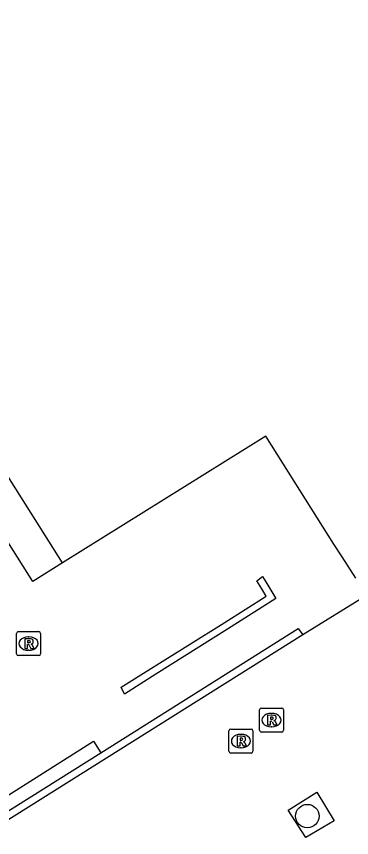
# Model space of a CAD drawing. Extents: x 158838 to 160074, y 386376 to 387776.
# Drawn here: x 159834.47 to 159848.42, y 387449 to 387483.24 of the extents above; entities that cross this region are included whole.
import ezdxf

# ---------------------------------------------------------------- set-up
doc = ezdxf.new("R2010")
doc.units = 0
for name, color, linetype in [('IMGEO_Boom', 7, 'Continuous'), ('IMGEO_Muur', 7, 'Continuous'), ('IMGEO_Pand', 7, 'Continuous'), ('IMGEO_Rioolput', 7, 'Continuous'), ('IMGEO_Voetpad_open', 7, 'Continuous')]:
    doc.layers.add(name, color=color, linetype=linetype)

msp = doc.modelspace()

# ---------------------------------------------------------------- linework, layer by layer
at = {"layer": 'IMGEO_Boom'}
msp.add_circle((159846.577, 387449.896), 0.489, dxfattribs=at)
at = {"layer": 'IMGEO_Muur'}
for points in [[(159844.717, 387459.886), (159844.932, 387459.522), (159845.262, 387458.962), (159843.254, 387457.693), (159840.275, 387455.809), (159838.963, 387454.98), (159838.821, 387455.269), (159840.09, 387456.065), (159843.11, 387457.959), (159844.866, 387459.061), (159844.683, 387459.367), (159844.481, 387459.707), (159844.717, 387459.886)], [(159837.979, 387452.54), (159846.197, 387457.72), (159846.387, 387457.454)], [(159846.387, 387457.454), (159833.882, 387449.583)], [(159833.804, 387449.908), (159837.979, 387452.54)]]:
    msp.add_lwpolyline(points, dxfattribs=at)
at = {"layer": 'IMGEO_Pand'}
for points in [[(159836.381, 387460.458), (159821.671, 387483.785), (159821.588, 387483.916), (159829.174, 387488.701), (159825.542, 387494.46), (159822.048, 387500), (159814.278, 387512.321), (159835.425, 387525.658)], [(159848.592, 387459.821), (159848.027, 387460.699), (159847.68, 387461.238), (159844.844, 387465.737), (159836.381, 387460.458)]]:
    msp.add_lwpolyline(points, dxfattribs=at)
at = {"layer": 'IMGEO_Rioolput'}
for p, q in [((159834.472, 387456.663), (159834.472, 387457.515)), ((159834.547, 387457.589), (159835.399, 387457.589)), ((159834.96, 387457.369), (159834.985, 387457.369)), ((159835.473, 387457.515), (159835.473, 387456.663)), ((159835.399, 387456.589), (159834.547, 387456.589)), ((159834.983, 387456.809), (159834.958, 387456.809)), ((159844.587, 387453.472), (159844.587, 387454.324)), ((159844.662, 387454.398), (159845.514, 387454.398)), ((159845.588, 387454.324), (159845.588, 387453.472)), ((159845.075, 387454.178), (159845.1, 387454.178)), ((159843.388, 387453.522), (159844.24, 387453.522)), ((159845.098, 387453.618), (159845.073, 387453.618)), ((159843.313, 387452.596), (159843.313, 387453.448)), ((159843.801, 387453.302), (159843.826, 387453.302)), ((159844.314, 387453.448), (159844.314, 387452.596)), ((159845.514, 387453.398), (159844.662, 387453.398)), ((159844.24, 387452.522), (159843.388, 387452.522)), ((159843.824, 387452.742), (159843.799, 387452.742))]:
    msp.add_line(p, q, dxfattribs=at)
for points in [[(159834.472, 387456.663), (159834.472, 387457.515)], [(159834.547, 387457.589), (159835.399, 387457.589)], [(159835.061, 387457.287), (159834.809, 387457.289), (159834.809, 387456.889)], [(159835.473, 387457.515), (159835.473, 387456.663)], [(159834.809, 387456.889), (159834.933, 387456.889), (159834.933, 387457.051), (159834.944, 387457.051)], [(159834.987, 387457.208), (159834.933, 387457.208), (159834.933, 387457.127)], [(159834.933, 387457.127), (159834.985, 387457.127)], [(159834.991, 387457.022), (159835.062, 387456.889), (159835.202, 387456.889), (159835.137, 387457.015)], [(159835.399, 387456.589), (159834.547, 387456.589)], [(159844.587, 387453.472), (159844.587, 387454.324)], [(159844.662, 387454.398), (159845.514, 387454.398)], [(159845.588, 387454.324), (159845.588, 387453.472)], [(159845.176, 387454.096), (159844.924, 387454.098), (159844.924, 387453.698)], [(159844.924, 387453.698), (159845.048, 387453.698), (159845.048, 387453.86), (159845.059, 387453.86)], [(159845.102, 387454.017), (159845.048, 387454.017), (159845.048, 387453.936)], [(159845.048, 387453.936), (159845.1, 387453.936)], [(159843.388, 387453.522), (159844.24, 387453.522)], [(159845.106, 387453.831), (159845.177, 387453.698), (159845.317, 387453.698), (159845.252, 387453.824)], [(159843.313, 387452.596), (159843.313, 387453.448)], [(159843.902, 387453.22), (159843.65, 387453.222), (159843.65, 387452.822)], [(159844.314, 387453.448), (159844.314, 387452.596)], [(159845.514, 387453.398), (159844.662, 387453.398)], [(159843.65, 387452.822), (159843.774, 387452.822), (159843.774, 387452.984), (159843.785, 387452.984)], [(159843.828, 387453.141), (159843.774, 387453.141), (159843.774, 387453.06)], [(159843.774, 387453.06), (159843.826, 387453.06)], [(159843.832, 387452.955), (159843.903, 387452.822), (159844.043, 387452.822), (159843.978, 387452.948)], [(159844.24, 387452.522), (159843.388, 387452.522)]]:
    msp.add_lwpolyline(points, dxfattribs=at)
for centre, radius, start, end in [((159834.549, 387457.513), 0.0765, 91.552, 178.448), ((159834.549, 387457.513), 0.0765, 91.552, 178.448), ((159835.06, 387457.177), 0.109, 350.3612, 89.416), ((159835.397, 387457.513), 0.0765, 1.552, 88.448), ((159835.397, 387457.513), 0.0765, 1.552, 88.448), ((159834.943, 387456.998), 0.0533, 26.0293, 88.6989), ((159834.969, 387457.316), 0.19, 274.7715, 282.9687), ((159834.993, 387457.112), 0.0964, 77.0061, 93.1865), ((159835.007, 387457.169), 0.0378, 276.6634, 79.6772), ((159835.058, 387457.177), 0.112, 277.5842, 350.9817), ((159835.042, 387456.962), 0.108, 29.5134, 73.7905), ((159834.549, 387456.665), 0.0765, 181.552, 268.448), ((159834.549, 387456.665), 0.0765, 181.552, 268.448), ((159835.397, 387456.665), 0.0765, 271.552, 358.448), ((159835.397, 387456.665), 0.0765, 271.552, 358.448), ((159844.664, 387454.322), 0.0765, 91.552, 178.448), ((159844.664, 387454.322), 0.0765, 91.552, 178.448), ((159845.512, 387454.322), 0.0765, 1.552, 88.448), ((159845.512, 387454.322), 0.0765, 1.552, 88.448), ((159845.058, 387453.807), 0.0533, 26.0293, 88.6989), ((159845.084, 387454.125), 0.19, 274.7715, 282.9687), ((159845.108, 387453.921), 0.0964, 77.0061, 93.1865), ((159845.122, 387453.978), 0.0378, 276.6634, 79.6772), ((159845.175, 387453.986), 0.109, 350.3612, 89.416), ((159845.173, 387453.986), 0.112, 277.5842, 350.9817), ((159845.157, 387453.771), 0.108, 29.5134, 73.7905), ((159843.39, 387453.446), 0.0765, 91.552, 178.448), ((159843.39, 387453.446), 0.0765, 91.552, 178.448), ((159844.238, 387453.446), 0.0765, 1.552, 88.448), ((159844.238, 387453.446), 0.0765, 1.552, 88.448), ((159843.901, 387453.11), 0.109, 350.3612, 89.416), ((159844.664, 387453.474), 0.0765, 181.552, 268.448), ((159844.664, 387453.474), 0.0765, 181.552, 268.448), ((159845.512, 387453.474), 0.0765, 271.552, 358.448), ((159845.512, 387453.474), 0.0765, 271.552, 358.448), ((159843.784, 387452.931), 0.0533, 26.0293, 88.6989), ((159843.81, 387453.249), 0.19, 274.7715, 282.9687), ((159843.834, 387453.045), 0.0964, 77.0061, 93.1865), ((159843.848, 387453.102), 0.0378, 276.6634, 79.6772), ((159843.899, 387453.11), 0.112, 277.5842, 350.9817), ((159843.883, 387452.895), 0.108, 29.5134, 73.7905), ((159843.39, 387452.598), 0.0765, 181.552, 268.448), ((159843.39, 387452.598), 0.0765, 181.552, 268.448), ((159844.238, 387452.598), 0.0765, 271.552, 358.448), ((159844.238, 387452.598), 0.0765, 271.552, 358.448)]:
    msp.add_arc(centre, radius, start, end, dxfattribs=at)
for centre, major_axis, ratio, start_param, end_param in [((159834.959, 387457.089), (-0.387, 0.002), 0.722429, 4.712389, 7.853982), ((159834.984, 387457.089), (-0.39, 0.002), 0.717154, 1.570796, 4.712389), ((159845.074, 387453.898), (-0.387, 0.002), 0.722429, 4.712389, 7.853982), ((159845.099, 387453.898), (-0.39, 0.002), 0.717154, 1.570796, 4.712389), ((159843.8, 387453.022), (-0.387, 0.002), 0.722429, 4.712389, 7.853982), ((159843.825, 387453.022), (-0.39, 0.002), 0.717154, 1.570796, 4.712389)]:
    msp.add_ellipse(centre, major_axis=major_axis, ratio=ratio, start_param=start_param, end_param=end_param, dxfattribs=at)
at = {"layer": 'IMGEO_Voetpad_open'}
for points in [[(159836.381, 387460.458), (159835.15, 387459.681), (159832.247, 387464.266), (159831.594, 387465.297), (159827.171, 387472.255), (159820.618, 387482.68), (159820.463, 387483.023), (159813.337, 387478.552)], [(159849.043, 387459.09), (159846.387, 387457.454)], [(159833.342, 387450.287), (159837.671, 387453.018), (159837.979, 387452.54)], [(159847.698, 387449.7), (159846.509, 387449), (159845.78, 387450.146), (159846.967, 387450.887), (159847.698, 387449.7)]]:
    msp.add_lwpolyline(points, dxfattribs=at)

doc.saveas('drawing.dxf')
